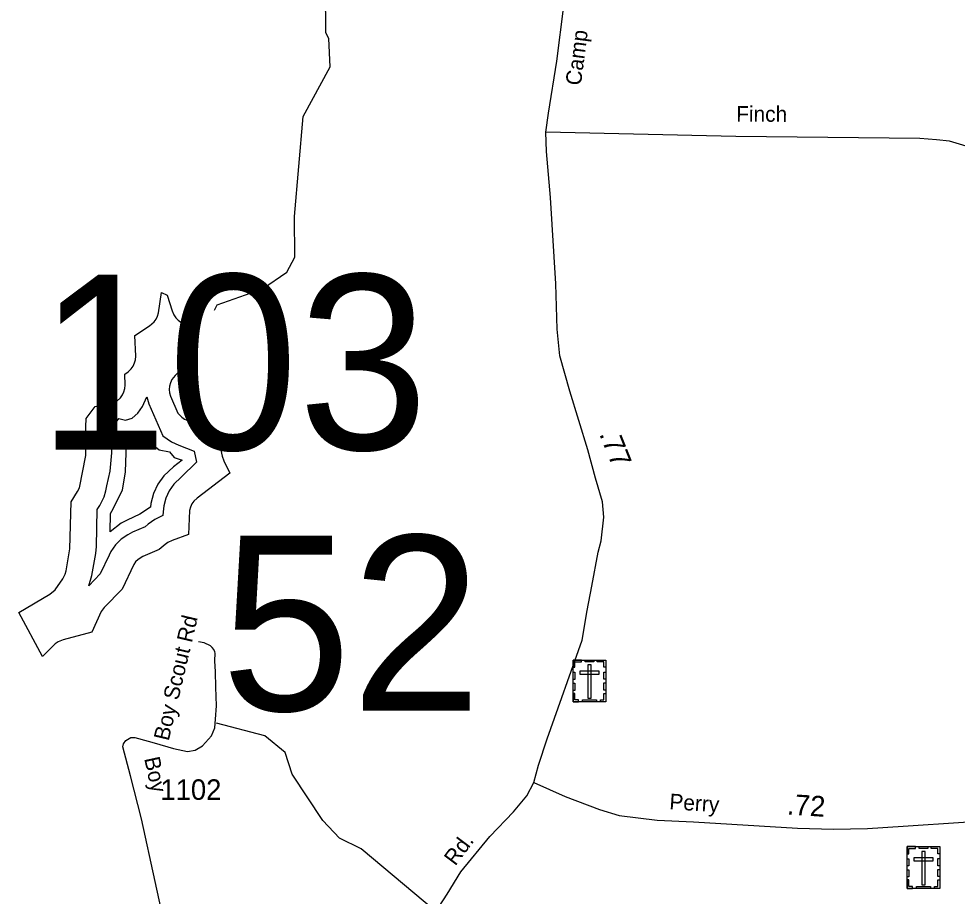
# Model space of a CAD drawing. Extents: x 2220236 to 2384410, y 720751 to 894131.
# Drawn here: x 2251869 to 2257585, y 731182 to 736527 of the extents above; entities that cross this region are included whole.
import ezdxf

# ---------------------------------------------------------------- set-up
doc = ezdxf.new("R2010")
doc.units = 0
doc.layers.add('Default', color=7, linetype='Continuous')

msp = doc.modelspace()

# ---------------------------------------------------------------- linework, layer by layer
at = {"layer": 'Default'}
for points in [[(2253062, 734752.9), (2253078, 734785.4), (2253353, 734881.4), (2253502, 734983.3), (2253551, 735074.2), (2253549, 735323.5), (2253601.9, 735932.4), (2253765.9, 736234.1), (2253756.9, 736408.2), (2253739.9, 736441.3), (2253732.9, 737225.4), (2253812.9, 737709.1), (2253806.5, 738071.9), (2253796.4, 738139.6), (2253806.5, 738165.6), (2253888.6, 738247.7), (2253908.8, 738288.1), (2253924.6, 738338.5), (2253924.6, 738393.3), (2253864, 738534.6)], [(2255079.2, 735835.8), (2255094.6, 735952.9), (2255145.4, 736269), (2255189.6, 736607.2), (2255215, 736870), (2255249.3, 736977.8), (2255272.8, 737029.4), (2255299.3, 737069.1), (2255610.8, 737546.6), (2255730, 737739.6), (2255783.1, 737872.2), (2255825.4, 737996.6), (2255870.4, 738124.8), (2255886.9, 738196.5), (2255895.5, 738257)], [(2255005.2, 731875), (2255034.9, 731980.8), (2255086.9, 732140.2), (2255300.5, 732742.5), (2255329.9, 732922.7), (2255358.6, 733070.7), (2255398.3, 733278.5), (2255417.1, 733347), (2255432.6, 733490.7), (2255423.7, 733585.7), (2255381.8, 733729.4), (2255335.1, 733902.3), (2255225, 734259.9), (2255165.3, 734474.3), (2255147.6, 734635.6), (2255141, 734912.2), (2255106.6, 735437.8), (2255083.6, 735718.7), (2255079.2, 735835.8)], [(2257734.4, 735723.6), (2257538.6, 735782.1), (2257458.3, 735790.8), (2257356, 735798.1), (2256235.5, 735809.3), (2255079.2, 735835.8)], [(2252467.6, 734200), (2252488.9, 734218.7), (2252501, 734235.8), (2252509.6, 734254.8), (2252515.2, 734275.1), (2252517, 734295.9), (2252516, 734361.9), (2252534.7, 734376.3), (2252553.9, 734394.5), (2252566, 734411.7), (2252574.6, 734430.6), (2252580.2, 734450.8), (2252582, 734471.6), (2252575.5, 734598.7), (2252665.7, 734656.3), (2252693, 734680.3), (2252704.9, 734697.4), (2252713.7, 734716.4), (2252719.2, 734736.6), (2252737.7, 734860.1), (2252772.1, 734843), (2252802.7, 734747.3), (2252812.9, 734723.7), (2252825, 734706.6), (2252839.8, 734691.8), (2252857, 734679.8), (2252899.7, 734655.5), (2252920.8, 734646.7), (2252911.8, 734591.3), (2252889.6, 734551.2), (2252876.7, 734514.3), (2252858.2, 734391.1), (2252821.1, 734355), (2252801, 734329), (2252792.2, 734310.1), (2252786.7, 734289.9), (2252785, 734269.1), (2252786.7, 734248.2), (2252792.2, 734228), (2252838.1, 734124.7)], [(2252277.7, 733867.4), (2252279.9, 733952.2), (2252277.2, 734042.6), (2252279.9, 734091.8), (2252334.6, 734165.8), (2252467.6, 734200)], [(2252559.6, 734095.4), (2252593.2, 734125), (2252622.3, 734166.3), (2252648.8, 734224.6)], [(2252648.8, 734224.6), (2252660.7, 734181.1), (2252747, 733986.8)], [(2252838.1, 734124.7), (2252861.7, 734101), (2252878.9, 734089), (2252898, 734080.2), (2253048.5, 734033.7), (2253078.5, 733992.8), (2253108, 733862.1), (2253117.4, 733835), (2253155.1, 733759.3), (2252955.4, 733607.8), (2252935.9, 733589.3), (2252923.8, 733572.1), (2252915.2, 733553.2), (2252909.7, 733533), (2252902.1, 733384.8), (2252803.3, 733348.8), (2252777.9, 733337.9)], [(2252295, 733073.9), (2252314.4, 733135.4), (2252338.4, 733269.3), (2252342.9, 733313.2), (2252347.4, 733537.1), (2252362.8, 733562), (2252388.9, 733615.3), (2252399.7, 733652.8), (2252405.7, 733681.5), (2252426.5, 733772.4), (2252435.8, 733883.7), (2252435.8, 733971.8), (2252426.5, 734018.2), (2252477.5, 734092.4), (2252519.3, 734083.2), (2252559.6, 734095.4)], [(2252424.8, 733401.1), (2252427, 733513.3), (2252436, 733528.2), (2252500.7, 733656.4), (2252519.3, 733767.7), (2252523.9, 733883.7), (2252523.9, 733962.6), (2252565.6, 733976.5), (2252625.9, 734008.9), (2252672.3, 733944), (2252723.3, 733902.3)], [(2252747, 733986.8), (2252799, 733950.4), (2252843.3, 733929.8), (2252936.8, 733894.2), (2252951.9, 733826.8), (2252858.6, 733735.3), (2252813.5, 733692.1), (2252785.4, 733652.2), (2252764.9, 733607.9), (2252752.2, 733560.8), (2252748.1, 733524.4), (2252747.1, 733502.4), (2252697.9, 733476.5), (2252657.9, 733448.5), (2252639.4, 733432.8), (2252561.9, 733399.2), (2252533, 733384.7), (2252492.8, 733356.7), (2252458.4, 733322.2), (2252430.5, 733282.2), (2252419, 733260.3), (2252365.7, 733145.3), (2252295, 733073.9)], [(2252723.3, 733902.3), (2252787.3, 733889.6), (2252815.8, 733854.6), (2252863.8, 733839.4), (2252810.5, 733799), (2252752.2, 733743.6), (2252716.1, 733692.1), (2252689.7, 733635.3), (2252673.5, 733574.6), (2252671, 733551.8), (2252606.4, 733509.7), (2252530.1, 733472.6), (2252492.8, 733454), (2252424.8, 733401.1)], [(2252014.2, 732641.7), (2251869.1, 732910.4), (2252059.1, 733023.3), (2252089.9, 733049.4), (2252137.3, 733115.7), (2252151.6, 733143.7), (2252157, 733163.6), (2252180.9, 733297.5), (2252188.1, 733584.6), (2252227.5, 733647.1), (2252238.8, 733669.9), (2252277.7, 733867.4)], [(2252777.9, 733337.9), (2252760.6, 733325.9), (2252724.9, 733295.4), (2252625.5, 733252.4), (2252595.8, 733234.2), (2252581, 733219.3), (2252568.9, 733202.2), (2252499, 733052.5), (2252389.7, 732942), (2252370.8, 732917.7), (2252314.2, 732790), (2252138.5, 732743.8), (2252109, 732731.7), (2252091.7, 732719.7), (2252014.2, 732641.7)], [(2252597.5, 732142.7), (2252694.3, 732115.9), (2252810.6, 732082), (2252896, 732064.3), (2252943.1, 732071.7), (2252988.8, 732098.2), (2253042.3, 732160.3), (2253062.4, 732207.3), (2253066.8, 732260.3), (2253072.7, 732341.4), (2253069.8, 732456.3), (2253066.8, 732549.1), (2253062.4, 732615.4), (2253065.4, 732662.6), (2253064, 732670.3), (2253057.9, 732686.2), (2253047.8, 732698.2), (2253035.8, 732708.1), (2252997.6, 732725.9), (2252963.7, 732731.6)], [(2257582.3, 729599.4), (2257466.1, 730008.4), (2257373, 730108.7), (2257255.9, 730183.3), (2256913.9, 730269), (2256813, 730320.3), (2256671.9, 730326.5), (2256146, 730471.7), (2255987.1, 730547.1), (2255744.9, 730611.2), (2255369, 730782.8), (2255208.9, 730914), (2255007.9, 731019.8), (2254775, 731093.5), (2254407.9, 731091.2), (2253955, 731471.1), (2253821.9, 731536.1), (2253721, 731643.2), (2253535, 731925.7), (2253492, 732057.9), (2253366.9, 732158.8), (2253073.9, 732237)], [(2253705.2, 729501.4), (2253571.2, 729546.1), (2253519.3, 729563.8), (2253474, 729585.9), (2253354.7, 729678.7), (2253239.9, 729776), (2253133.8, 729877.6), (2253081.9, 729950.6), (2253016.8, 730056.7), (2252908.5, 730260), (2252871, 730436.8), (2252782.6, 730889.9), (2252615.9, 731654.7), (2252549.6, 731915.5), (2252503.2, 732092.3), (2252506.8, 732110.3), (2252521.2, 732130.1), (2252551.9, 732149.9), (2252576.6, 732148.7), (2252597.5, 732142.7)], [(2253705.2, 729501.4), (2253797, 729813.6), (2253905.7, 730080.2), (2254004.7, 730329.7), (2254089.1, 730498.7), (2254189.7, 730707.9), (2254306.3, 730929.2), (2254478.9, 731194.2), (2254561.7, 731330.2), (2254737.9, 731545.7), (2254881.5, 731696), (2254963.2, 731793.2), (2255005.2, 731875)], [(2255005.2, 731875), (2255197.3, 731788.8), (2255405, 731711.4), (2255526.5, 731673.9), (2255756.2, 731645.1), (2255979.3, 731636.3), (2256612.1, 731596.5), (2256830.8, 731589.9), (2257038.4, 731594.3), (2257254.9, 731609.8), (2257623.8, 731634.1), (2257802.7, 731645.1), (2257908.7, 731647.3), (2258028, 731638.5), (2258167.2, 731616.4), (2258257.7, 731585.4), (2258328.4, 731547.9), (2258494.1, 731452.8), (2258620, 731368.8), (2258657.5, 731344.5), (2258695.1, 731311.4)]]:
    msp.add_lwpolyline(points, dxfattribs=at)
for points in [[(2255245.3, 732620.8), (2255444.4, 732620.8), (2255444.4, 732366.2), (2255245.3, 732366.2)], [(2255245.3, 732577.5), (2255256.7, 732577.5), (2255256.7, 732609.7), (2255297.2, 732609.7), (2255297.2, 732620.8), (2255245.3, 732620.8)], [(2255319.4, 732620.8), (2255371.2, 732620.8), (2255371.2, 732609.4), (2255319.4, 732609.4)], [(2255354.4, 732591.5), (2255335.7, 732591.5), (2255335.7, 732388.8), (2255354.4, 732388.8)], [(2255444.5, 732577.5), (2255433.2, 732577.5), (2255433.2, 732609.7), (2255392.6, 732609.7), (2255392.6, 732620.8), (2255444.5, 732620.8)], [(2255245.3, 732503.4), (2255245.3, 732546.7), (2255256.7, 732546.7), (2255256.7, 732503.4)], [(2255286.2, 732552.8), (2255286.2, 732534.1), (2255403.9, 732534.1), (2255403.9, 732552.8)], [(2255433.1, 732504.4), (2255433.1, 732547.7), (2255444.5, 732547.7), (2255444.5, 732504.4)], [(2255245.3, 732436.2), (2255245.3, 732479.5), (2255256.7, 732479.5), (2255256.7, 732436.2)], [(2255433.1, 732438.5), (2255433.1, 732481.8), (2255444.4, 732481.8), (2255444.4, 732438.5)], [(2255278.4, 732366.3), (2255278.4, 732377.8), (2255256.4, 732377.8), (2255256.4, 732418.2), (2255245.3, 732418.2), (2255245.3, 732366.3)], [(2255411.3, 732366.2), (2255411.3, 732377.7), (2255433.3, 732377.7), (2255433.3, 732418.1), (2255444.4, 732418.1), (2255444.4, 732366.2)], [(2255302.8, 732377.7), (2255387.7, 732377.7), (2255387.7, 732366.3), (2255302.8, 732366.3)], [(2257279.5, 731484.7), (2257478.6, 731484.7), (2257478.6, 731230), (2257279.5, 731230)], [(2257279.5, 731441.3), (2257290.9, 731441.3), (2257290.9, 731473.5), (2257331.4, 731473.5), (2257331.4, 731484.7), (2257279.5, 731484.7)], [(2257353.6, 731484.6), (2257405.4, 731484.6), (2257405.4, 731473.2), (2257353.6, 731473.2)], [(2257388.5, 731455.3), (2257369.9, 731455.3), (2257369.9, 731252.6), (2257388.5, 731252.6)], [(2257478.7, 731441.3), (2257467.3, 731441.3), (2257467.3, 731473.5), (2257426.8, 731473.5), (2257426.8, 731484.6), (2257478.7, 731484.6)], [(2257279.5, 731367.2), (2257279.5, 731410.5), (2257290.9, 731410.5), (2257290.9, 731367.2)], [(2257320.3, 731416.6), (2257320.3, 731397.9), (2257438.1, 731397.9), (2257438.1, 731416.6)], [(2257467.3, 731368.2), (2257467.3, 731411.5), (2257478.6, 731411.5), (2257478.6, 731368.2)], [(2257279.5, 731300), (2257279.5, 731343.3), (2257290.9, 731343.3), (2257290.9, 731300)], [(2257467.2, 731302.3), (2257467.2, 731345.6), (2257478.6, 731345.6), (2257478.6, 731302.3)], [(2257312.6, 731230.1), (2257312.6, 731241.6), (2257290.6, 731241.6), (2257290.6, 731282), (2257279.5, 731282), (2257279.5, 731230.1)], [(2257445.5, 731230), (2257445.5, 731241.5), (2257467.5, 731241.5), (2257467.5, 731281.9), (2257478.6, 731281.9), (2257478.6, 731230)], [(2257337, 731241.5), (2257421.8, 731241.5), (2257421.8, 731230.1), (2257337, 731230.1)]]:
    msp.add_lwpolyline(points, close=True, dxfattribs=at)

# ---------------------------------------------------------------- texts
for s, height, rotation, p in [('Camp', 95, 82.6292, (2255292.2, 736117.4)), ('Finch', 95, 359.8116, (2256238.3, 735900.5)), ('.77', 125, 291.7829, (2255403, 733998.6)), ('Boy Scout Rd', 95, 76.7586, (2252782, 732124.5)), ('Boy', 95, 282.206, (2252632.5, 732021.5)), ('Perry', 95, 356.1955, (2255829.4, 731713)), ('.72', 125, 356.2453, (2256545.4, 731680.9)), ('Rd.', 95, 53.0877, (2254527.4, 731362.7))]:
    msp.add_text(s, height=height, rotation=rotation, dxfattribs=at).set_placement(p)
for s, height, p in [('103', 1066.27, (2251984.4, 733902.6)), ('52', 1066.27, (2253100.6, 732313)), ('1102', 125, (2252731.4, 731769.3))]:
    msp.add_text(s, height=height, dxfattribs=at).set_placement(p)

doc.saveas('drawing.dxf')
